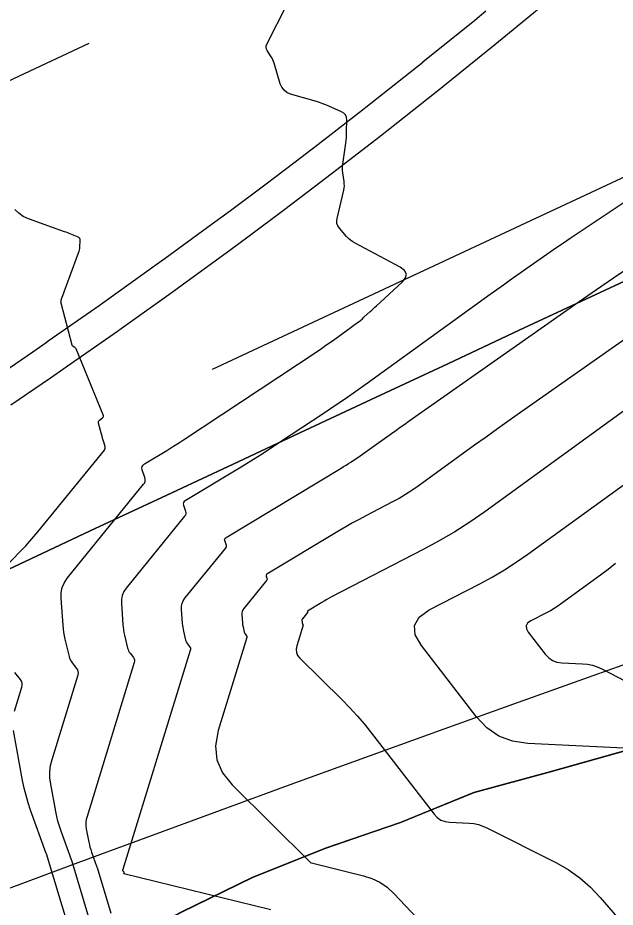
# Model space of a CAD drawing. Extents: x 1354696 to 1366163, y 660729 to 670380.
# Drawn here: x 1361169.7 to 1361207.6, y 664600.6 to 664656.9 of the extents above; entities that cross this region are included whole.
import ezdxf

# ---------------------------------------------------------------- set-up
doc = ezdxf.new("R2010")
doc.units = 0
for name, color, linetype in [('R_Contours', 7, 'Continuous'), ('R_Detour', 7, 'Continuous'), ('R_Erosion', 7, 'Continuous'), ('R_Fin Surface', 7, 'Continuous')]:
    doc.layers.add(name, color=color, linetype=linetype)

msp = doc.modelspace()

# ---------------------------------------------------------------- linework, layer by layer
at = {"layer": 'R_Contours'}
for points in [[(1361175.064, 664597.102), (1361173.129, 664603.522), (1361173.125, 664603.536), (1361173.11, 664603.575), (1361172.452, 664605.394), (1361172.348, 664605.7), (1361172.257, 664606.01), (1361172.179, 664606.323), (1361172.114, 664606.64), (1361171.794, 664608.369), (1361171.745, 664608.762), (1361171.743, 664609.152), (1361171.79, 664609.54), (1361171.883, 664609.924), (1361173.529, 664615.282), (1361173.55, 664615.389), (1361173.544, 664615.492), (1361173.513, 664615.59), (1361173.456, 664615.683), (1361173.173, 664616.046), (1361173.108, 664616.139), (1361173.054, 664616.238), (1361173.011, 664616.341), (1361172.979, 664616.45), (1361172.72, 664617.536), (1361172.672, 664617.755), (1361172.634, 664617.975), (1361172.604, 664618.197), (1361172.583, 664618.42), (1361172.457, 664620.134), (1361172.462, 664620.484), (1361172.531, 664620.815), (1361172.664, 664621.125), (1361172.86, 664621.415), (1361177.684, 664627.341), (1361177.749, 664627.443), (1361177.784, 664627.549), (1361177.788, 664627.662), (1361177.763, 664627.779), (1361177.598, 664628.261), (1361177.576, 664628.375), (1361177.591, 664628.474), (1361177.644, 664628.561), (1361177.734, 664628.633), (1361179.144, 664629.481), (1361179.415, 664629.646), (1361179.683, 664629.814), (1361179.95, 664629.984), (1361180.215, 664630.158), (1361188.666, 664635.756), (1361188.949, 664635.946), (1361189.23, 664636.139), (1361189.51, 664636.334), (1361189.787, 664636.532), (1361191.229, 664637.573), (1361191.336, 664637.652), (1361191.441, 664637.735), (1361191.543, 664637.821), (1361191.642, 664637.91), (1361192.036, 664638.272), (1361192.134, 664638.362), (1361192.233, 664638.453), (1361192.331, 664638.543), (1361192.429, 664638.633), (1361194.058, 664640.132), (1361194.279, 664640.401), (1361194.332, 664640.649), (1361194.218, 664640.875), (1361193.936, 664641.079), (1361191.078, 664642.594), (1361190.928, 664642.683), (1361190.788, 664642.784), (1361190.658, 664642.899), (1361190.539, 664643.026), (1361190.082, 664643.562), (1361189.987, 664643.701), (1361189.931, 664643.849), (1361189.914, 664644.006), (1361189.935, 664644.173), (1361190.358, 664645.959), (1361190.384, 664646.095), (1361190.397, 664646.231), (1361190.396, 664646.368), (1361190.383, 664646.505), (1361190.304, 664647.056), (1361190.289, 664647.193), (1361190.284, 664647.331), (1361190.289, 664647.469), (1361190.303, 664647.606), (1361190.491, 664648.926), (1361190.514, 664649.109), (1361190.531, 664649.293), (1361190.541, 664649.477), (1361190.544, 664649.662), (1361190.546, 664650.402), (1361190.525, 664650.574), (1361190.462, 664650.717), (1361190.356, 664650.834), (1361190.208, 664650.923), (1361189.411, 664651.276), (1361189.221, 664651.357), (1361189.028, 664651.432), (1361188.833, 664651.5), (1361188.636, 664651.561), (1361186.993, 664652.043), (1361186.763, 664652.139), (1361186.576, 664652.28), (1361186.435, 664652.466), (1361186.337, 664652.696), (1361185.953, 664653.991), (1361185.916, 664654.1), (1361185.872, 664654.205), (1361185.821, 664654.307), (1361185.762, 664654.406), (1361185.511, 664654.794), (1361185.463, 664654.891), (1361185.443, 664654.991), (1361185.452, 664655.092), (1361185.49, 664655.194), (1361186.765, 664657.73)], [(1361208.817, 664645.636), (1361204.704, 664642.896), (1361204.276, 664642.609), (1361203.85, 664642.319), (1361203.426, 664642.027), (1361203.003, 664641.733), (1361201.316, 664640.55), (1361200.894, 664640.253), (1361200.474, 664639.955), (1361200.055, 664639.656), (1361199.636, 664639.355), (1361191.776, 664633.682), (1361191.12, 664633.214), (1361190.46, 664632.753), (1361189.796, 664632.298), (1361189.126, 664631.85), (1361186.3, 664629.977), (1361185.696, 664629.582), (1361185.088, 664629.193), (1361184.476, 664628.811), (1361183.86, 664628.436), (1361180.318, 664626.305), (1361180.248, 664626.249), (1361180.208, 664626.183), (1361180.196, 664626.106), (1361180.213, 664626.019), (1361180.339, 664625.65), (1361180.359, 664625.56), (1361180.356, 664625.474), (1361180.329, 664625.392), (1361180.279, 664625.314), (1361176.58, 664620.77), (1361176.43, 664620.548), (1361176.328, 664620.31), (1361176.275, 664620.056), (1361176.271, 664619.788), (1361176.368, 664618.473), (1361176.384, 664618.302), (1361176.406, 664618.132), (1361176.436, 664617.964), (1361176.473, 664617.796), (1361176.671, 664616.963), (1361176.696, 664616.88), (1361176.729, 664616.8), (1361176.771, 664616.725), (1361176.82, 664616.653), (1361177.037, 664616.375), (1361177.081, 664616.304), (1361177.105, 664616.229), (1361177.109, 664616.15), (1361177.093, 664616.068), (1361174.097, 664606.314), (1361174.051, 664606.123), (1361174.028, 664605.931), (1361174.029, 664605.737), (1361174.053, 664605.543), (1361174.212, 664604.685), (1361174.244, 664604.528), (1361174.283, 664604.373), (1361174.328, 664604.219), (1361174.379, 664604.067), (1361174.702, 664603.174), (1361174.712, 664603.148), (1361174.722, 664603.121), (1361174.727, 664603.107), (1361174.731, 664603.094), (1361175.607, 664600.188)], [(1361168.572, 664621.788), (1361169.953, 664623.178), (1361170.221, 664623.456), (1361170.483, 664623.739), (1361170.737, 664624.029), (1361170.984, 664624.325), (1361175.199, 664629.504), (1361175.235, 664629.559), (1361175.254, 664629.618), (1361175.256, 664629.679), (1361175.242, 664629.743), (1361175.153, 664630.007), (1361175.131, 664630.073), (1361175.11, 664630.139), (1361175.091, 664630.206), (1361175.073, 664630.273), (1361174.829, 664631.216), (1361174.822, 664631.271), (1361174.829, 664631.32), (1361174.852, 664631.364), (1361174.891, 664631.403), (1361175.073, 664631.549), (1361175.11, 664631.588), (1361175.13, 664631.631), (1361175.133, 664631.679), (1361175.12, 664631.731), (1361173.406, 664635.909), (1361173.392, 664635.936), (1361173.375, 664635.96), (1361173.354, 664635.98), (1361173.329, 664635.997), (1361173.221, 664636.058), (1361173.196, 664636.075), (1361173.176, 664636.095), (1361173.161, 664636.12), (1361173.151, 664636.148), (1361172.456, 664638.796), (1361172.45, 664638.823), (1361172.447, 664638.851), (1361172.447, 664638.879), (1361172.45, 664638.907), (1361172.469, 664639.019), (1361172.474, 664639.047), (1361172.481, 664639.075), (1361172.488, 664639.102), (1361172.498, 664639.129), (1361173.562, 664641.996), (1361173.592, 664642.087), (1361173.616, 664642.178), (1361173.632, 664642.271), (1361173.642, 664642.366), (1361173.667, 664642.748), (1361173.661, 664642.835), (1361173.632, 664642.908), (1361173.579, 664642.965), (1361173.501, 664643.008), (1361173.075, 664643.174), (1361172.974, 664643.213), (1361172.873, 664643.251), (1361172.771, 664643.289), (1361172.67, 664643.326), (1361170.391, 664644.148), (1361170.062, 664644.297), (1361169.772, 664644.493), (1361169.521, 664644.737)], [(1361185.746, 664600.402), (1361176.437, 664602.688), (1361176.428, 664602.691), (1361176.423, 664602.697), (1361176.423, 664602.704), (1361176.427, 664602.713), (1361176.454, 664602.753), (1361176.458, 664602.763), (1361176.459, 664602.772), (1361176.457, 664602.781), (1361176.45, 664602.79), (1361176.39, 664602.849), (1361176.379, 664602.863), (1361176.373, 664602.877), (1361176.371, 664602.893), (1361176.374, 664602.909), (1361180.657, 664616.853), (1361180.668, 664616.91), (1361180.665, 664616.965), (1361180.649, 664617.017), (1361180.618, 664617.067), (1361180.467, 664617.261), (1361180.433, 664617.31), (1361180.404, 664617.363), (1361180.381, 664617.418), (1361180.364, 664617.476), (1361180.225, 664618.056), (1361180.2, 664618.172), (1361180.179, 664618.29), (1361180.164, 664618.408), (1361180.152, 664618.527), (1361180.085, 664619.442), (1361180.088, 664619.629), (1361180.125, 664619.805), (1361180.196, 664619.97), (1361180.3, 664620.125), (1361182.874, 664623.287), (1361182.909, 664623.341), (1361182.927, 664623.398), (1361182.93, 664623.458), (1361182.916, 664623.521), (1361182.828, 664623.778), (1361182.816, 664623.838), (1361182.824, 664623.892), (1361182.853, 664623.938), (1361182.901, 664623.976), (1361190.198, 664628.367), (1361190.351, 664628.46), (1361190.504, 664628.555), (1361190.655, 664628.652), (1361190.806, 664628.75), (1361191.405, 664629.148), (1361191.554, 664629.248), (1361191.703, 664629.349), (1361191.85, 664629.452), (1361191.996, 664629.557), (1361193.379, 664630.554), (1361193.658, 664630.755), (1361193.938, 664630.955), (1361194.219, 664631.154), (1361194.5, 664631.352), (1361205.279, 664638.911), (1361206.362, 664639.666), (1361207.449, 664640.414), (1361208.541, 664641.156)], [(1361209.764, 664637.639), (1361201.56, 664631.885), (1361200.828, 664631.37), (1361200.099, 664630.852), (1361199.371, 664630.332), (1361198.645, 664629.809), (1361195.069, 664627.222), (1361194.678, 664626.95), (1361194.277, 664626.692), (1361193.867, 664626.45), (1361193.447, 664626.223), (1361191.75, 664625.346), (1361191.328, 664625.123), (1361190.909, 664624.894), (1361190.494, 664624.658), (1361190.083, 664624.415), (1361185.484, 664621.648), (1361185.457, 664621.626), (1361185.441, 664621.6), (1361185.436, 664621.57), (1361185.443, 664621.536), (1361185.493, 664621.391), (1361185.5, 664621.356), (1361185.499, 664621.322), (1361185.488, 664621.29), (1361185.469, 664621.26), (1361184.02, 664619.48), (1361183.962, 664619.393), (1361183.922, 664619.3), (1361183.901, 664619.201), (1361183.899, 664619.096), (1361183.937, 664618.581), (1361183.943, 664618.514), (1361183.952, 664618.447), (1361183.964, 664618.381), (1361183.978, 664618.315), (1361184.056, 664617.989), (1361184.066, 664617.957), (1361184.079, 664617.926), (1361184.095, 664617.896), (1361184.114, 664617.868), (1361184.199, 664617.759), (1361184.216, 664617.731), (1361184.226, 664617.702), (1361184.227, 664617.671), (1361184.221, 664617.639), (1361182.414, 664611.755), (1361182.24, 664610.796), (1361182.326, 664609.903), (1361182.674, 664609.076), (1361183.282, 664608.315), (1361188.233, 664603.434), (1361188.236, 664603.43), (1361188.237, 664603.427), (1361188.236, 664603.424), (1361188.235, 664603.42), (1361188.225, 664603.406), (1361188.223, 664603.402), (1361188.224, 664603.4), (1361188.225, 664603.398), (1361188.229, 664603.396), (1361191.602, 664602.568), (1361192.145, 664602.394), (1361192.647, 664602.15), (1361193.108, 664601.835), (1361193.527, 664601.449), (1361196.783, 664598.013)], [(1361210.561, 664633.761), (1361199.292, 664625.609), (1361198.351, 664624.955), (1361197.388, 664624.337), (1361196.402, 664623.755), (1361195.393, 664623.21), (1361189.594, 664620.211), (1361189.436, 664620.128), (1361189.28, 664620.042), (1361189.124, 664619.954), (1361188.971, 664619.863), (1361188.067, 664619.319), (1361188.061, 664619.314), (1361188.058, 664619.309), (1361188.057, 664619.302), (1361188.058, 664619.294), (1361188.069, 664619.262), (1361188.071, 664619.254), (1361188.071, 664619.247), (1361188.068, 664619.239), (1361188.064, 664619.233), (1361187.74, 664618.835), (1361187.727, 664618.816), (1361187.718, 664618.795), (1361187.714, 664618.773), (1361187.713, 664618.749), (1361187.722, 664618.635), (1361187.723, 664618.62), (1361187.725, 664618.605), (1361187.728, 664618.59), (1361187.731, 664618.575), (1361187.748, 664618.502), (1361187.751, 664618.495), (1361187.754, 664618.488), (1361187.757, 664618.482), (1361187.761, 664618.475), (1361187.78, 664618.451), (1361187.784, 664618.445), (1361187.786, 664618.438), (1361187.787, 664618.431), (1361187.785, 664618.424), (1361187.382, 664617.11), (1361187.343, 664616.896), (1361187.362, 664616.697), (1361187.44, 664616.512), (1361187.576, 664616.342), (1361190.253, 664613.703), (1361190.745, 664613.201), (1361191.22, 664612.683), (1361191.677, 664612.149), (1361192.116, 664611.6), (1361196.08, 664606.465), (1361196.283, 664606.251), (1361196.515, 664606.093), (1361196.777, 664605.993), (1361197.069, 664605.95), (1361198.296, 664605.893), (1361198.599, 664605.863), (1361198.893, 664605.802), (1361199.18, 664605.71), (1361199.458, 664605.587), (1361203.791, 664603.397), (1361204.577, 664602.951), (1361205.309, 664602.436), (1361205.987, 664601.851), (1361206.611, 664601.197), (1361216.177, 664590.156)], [(1361208.099, 664610.649), (1361202.025, 664610.933), (1361201.057, 664611.075), (1361200.188, 664611.407), (1361199.417, 664611.929), (1361198.745, 664612.641), (1361195.275, 664617.136), (1361194.894, 664617.81), (1361194.85, 664618.41), (1361195.143, 664618.936), (1361195.774, 664619.386), (1361198.971, 664621.039), (1361199.761, 664621.467), (1361200.534, 664621.923), (1361201.289, 664622.407), (1361202.027, 664622.921), (1361212.038, 664630.163)], [(1361207.576, 664622.322), (1361207.11, 664621.944), (1361206.63, 664621.583), (1361204.162, 664619.798), (1361203.931, 664619.637), (1361203.695, 664619.486), (1361203.453, 664619.343), (1361203.206, 664619.209), (1361202.206, 664618.692), (1361202.008, 664618.551), (1361201.917, 664618.387), (1361201.93, 664618.199), (1361202.05, 664617.988), (1361203.126, 664616.594), (1361203.341, 664616.366), (1361203.588, 664616.199), (1361203.866, 664616.092), (1361204.176, 664616.047), (1361205.48, 664615.986), (1361205.801, 664615.954), (1361206.113, 664615.888), (1361206.416, 664615.788), (1361206.711, 664615.655), (1361209.665, 664614.124)], [(1361169.499, 664612.978), (1361169.965, 664614.497), (1361169.991, 664614.629), (1361169.984, 664614.756), (1361169.945, 664614.876), (1361169.874, 664614.991), (1361169.526, 664615.438)], [(1361174.903, 664592.748), (1361171.527, 664603.951), (1361171.524, 664603.959), (1361171.518, 664603.976), (1361170.525, 664606.72), (1361170.369, 664607.181), (1361170.232, 664607.647), (1361170.115, 664608.118), (1361170.016, 664608.594), (1361169.429, 664611.768)]]:
    msp.add_lwpolyline(points, dxfattribs=at)
at = {"layer": 'R_Detour'}
for points in [[(1361169.278, 664632.368), (1361171.787, 664634.081), (1361172.636, 664634.666), (1361172.781, 664634.766), (1361176.018, 664637.027), (1361176.26, 664637.198), (1361179.715, 664639.664), (1361180.214, 664640.024), (1361183.146, 664642.164), (1361184.373, 664643.071), (1361186.552, 664644.698), (1361188.495, 664646.168), (1361189.932, 664647.266), (1361192.58, 664649.314), (1361193.287, 664649.867), (1361196.617, 664652.501), (1361196.627, 664652.509), (1361199.92, 664655.167), (1361200.635, 664655.752), (1361203.196, 664657.866)], [(1361168.156, 664634.024), (1361170.654, 664635.729), (1361171.499, 664636.311), (1361171.643, 664636.411), (1361174.866, 664638.661), (1361175.106, 664638.831), (1361178.545, 664641.286), (1361179.042, 664641.644), (1361181.96, 664643.775), (1361183.181, 664644.677), (1361185.35, 664646.297), (1361187.285, 664647.76), (1361188.715, 664648.853), (1361191.35, 664650.891), (1361192.054, 664651.441), (1361195.368, 664654.063), (1361195.378, 664654.071), (1361198.656, 664656.717), (1361199.368, 664657.299)]]:
    msp.add_lwpolyline(points, dxfattribs=at)
at = {"layer": 'R_Erosion'}
for points in [[(1361165.243, 664620.155), (1361169.773, 664622.271), (1361174.303, 664624.388), (1361178.832, 664626.505), (1361183.362, 664628.622), (1361187.892, 664630.739), (1361192.422, 664632.855), (1361196.952, 664634.972), (1361201.481, 664637.089), (1361206.011, 664639.206), (1361210.541, 664641.323), (1361215.071, 664643.44), (1361219.567, 664645.527), (1361224.102, 664647.633), (1361228.637, 664649.738), (1361230.379, 664650.547), (1361230.452, 664650.58), (1361233.173, 664651.844), (1361237.708, 664653.949), (1361242.243, 664656.055), (1361246.778, 664658.16)], [(1361246.778, 664658.16), (1361242.243, 664656.055), (1361237.708, 664653.949), (1361233.173, 664651.844), (1361230.452, 664650.58), (1361230.379, 664650.547), (1361228.637, 664649.738), (1361224.102, 664647.633), (1361219.567, 664645.527), (1361215.071, 664643.44), (1361210.541, 664641.323), (1361206.011, 664639.206), (1361201.481, 664637.089), (1361196.952, 664634.972), (1361192.422, 664632.855), (1361187.892, 664630.739), (1361183.362, 664628.622), (1361178.832, 664626.505), (1361174.303, 664624.388), (1361169.773, 664622.271), (1361165.243, 664620.155)], [(1361267.608, 664625.168), (1361262.675, 664623.919), (1361257.755, 664622.643), (1361252.955, 664621.107), (1361247.721, 664620.507), (1361244.567, 664620.178), (1361244.483, 664620.169), (1361242.465, 664619.956), (1361237.282, 664619.246), (1361232.352, 664617.99), (1361227.69, 664616.436), (1361222.94, 664614.79), (1361218.081, 664613.377), (1361213.224, 664611.96), (1361208.371, 664610.535), (1361203.493, 664609.165), (1361198.594, 664607.837), (1361193.96, 664605.944), (1361189.207, 664604.305), (1361184.551, 664602.457), (1361180.061, 664600.256), (1361175.635, 664597.916), (1361172.045, 664593.789), (1361168.057, 664592.875)], [(1361168.057, 664592.875), (1361172.045, 664593.789), (1361175.635, 664597.916), (1361180.061, 664600.256), (1361184.551, 664602.457), (1361189.207, 664604.305), (1361193.96, 664605.944), (1361198.594, 664607.837), (1361203.493, 664609.165), (1361208.371, 664610.535), (1361213.224, 664611.96), (1361218.081, 664613.377), (1361222.94, 664614.79), (1361227.69, 664616.436), (1361232.352, 664617.99), (1361237.282, 664619.246), (1361242.465, 664619.956), (1361244.483, 664620.169), (1361244.567, 664620.178), (1361247.721, 664620.507), (1361252.955, 664621.107), (1361257.755, 664622.643), (1361262.675, 664623.919), (1361267.608, 664625.168)], [(1361267.614, 664625.155), (1361262.681, 664623.906), (1361257.761, 664622.631), (1361252.961, 664621.094), (1361247.727, 664620.494), (1361244.573, 664620.165), (1361244.489, 664620.156), (1361242.471, 664619.943), (1361237.288, 664619.233), (1361232.358, 664617.977), (1361227.696, 664616.423), (1361222.946, 664614.777), (1361218.087, 664613.364), (1361213.23, 664611.948), (1361208.377, 664610.522), (1361203.499, 664609.152), (1361198.6, 664607.824), (1361193.966, 664605.931), (1361189.213, 664604.292), (1361184.558, 664602.444), (1361180.067, 664600.243), (1361175.641, 664597.903), (1361172.051, 664593.776), (1361168.063, 664592.862)]]:
    msp.add_lwpolyline(points, dxfattribs=at)
at = {"layer": 'R_Fin Surface'}
msp.add_line((1361130.74, 664634.937), (1361174.226, 664655.259), dxfattribs=at)
for points in [[(1361182.038, 664634.626), (1361225.539, 664654.915)], [(1361168.436, 664601.512), (1361173.139, 664603.258), (1361177.846, 664604.996), (1361182.556, 664606.726), (1361187.271, 664608.447), (1361191.99, 664610.16), (1361196.712, 664611.864), (1361201.439, 664613.56), (1361206.169, 664615.248), (1361210.903, 664616.928), (1361215.641, 664618.599), (1361220.383, 664620.262), (1361225.129, 664621.917), (1361229.79, 664623.508), (1361234.548, 664625.134), (1361239.309, 664626.752), (1361244.075, 664628.361), (1361248.844, 664629.963), (1361253.617, 664631.555), (1361258.394, 664633.14), (1361263.175, 664634.716), (1361267.96, 664636.283)]]:
    msp.add_lwpolyline(points, dxfattribs=at)

doc.saveas('drawing.dxf')
